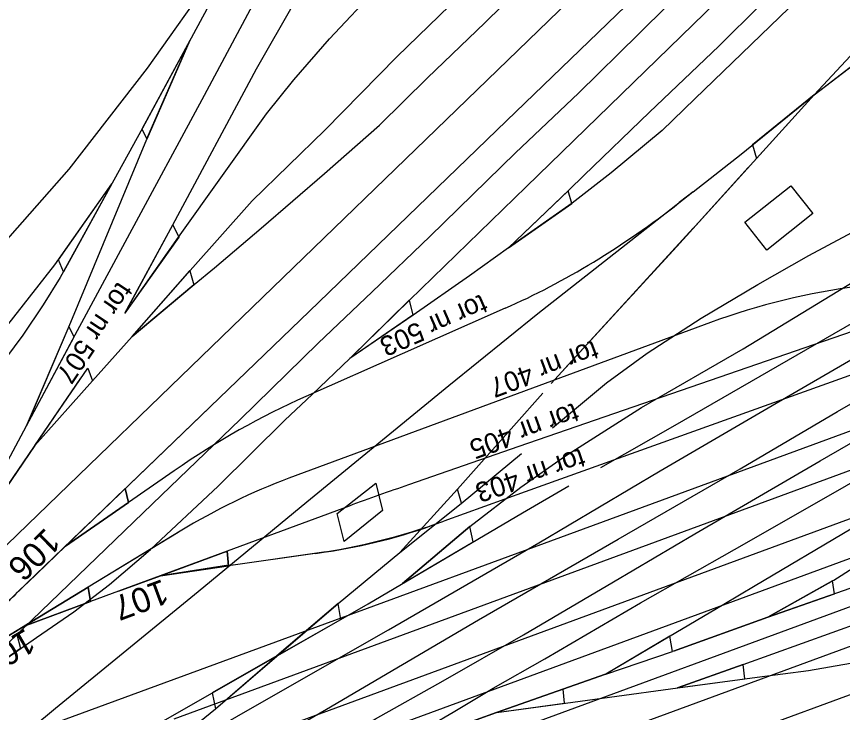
# Model space of a CAD drawing. Extents: x 6541740 to 6566395, y 5525066 to 5530361.
# Drawn here: x 6553839.7 to 6553889.8, y 5525355.4 to 5525397.5 of the extents above; entities that cross this region are included whole.
import ezdxf

# ---------------------------------------------------------------- set-up
doc = ezdxf.new("R2010")
doc.units = 0
for name, color, linetype in [('ps_wymiarowanie', 7, 'Continuous'), ('TOR_PRZEK_P-komponent', 7, 'Continuous'), ('TOR_PS_OPIS_O-opisy odwodnienia', 7, 'Continuous'), ('TOR_PS_OPIS_T-ukresy', 7, 'Continuous'), ('TOR_PS_T-rowy otwarte nieumocnione', 7, 'Continuous'), ('TOR_PS_T-wypelnienia', 7, 'Continuous')]:
    doc.layers.add(name, color=color, linetype=linetype)

msp = doc.modelspace()

# ---------------------------------------------------------------- linework, layer by layer
at = {"layer": 'ps_wymiarowanie'}
for p, q in [((6553859.161, 5525367.408), (6553861.497, 5525369.261)), ((6553861.497, 5525369.261), (6553861.898, 5525367.607)), ((6553861.898, 5525367.607), (6553859.582, 5525365.71)), ((6553859.582, 5525365.71), (6553859.161, 5525367.408))]:
    msp.add_line(p, q, dxfattribs=at)
at = {"layer": 'TOR_PRZEK_P-komponent'}
for p, q in [((6553880.757, 5525386.925), (6553879.911, 5525386.264)), ((6553908.936, 5525382.486), (6553870.569, 5525368.726)), ((6553898.351, 5525381.198), (6553870.18, 5525371.468)), ((6553869.339, 5525379.854), (6553863.099, 5525377.096)), ((6553881.797, 5525378.989), (6553869.689, 5525374.52)), ((6553863.099, 5525377.096), (6553857.252, 5525374.511)), ((6553832.705, 5525359.654), (6553843.607, 5525375.626)), ((6553869.689, 5525374.52), (6553856.228, 5525369.552)), ((6553892.841, 5525373.365), (6553841.102, 5525354.363)), ((6553870.18, 5525371.468), (6553863.487, 5525369.156)), ((6553892.958, 5525371.008), (6553849.254, 5525354.957)), ((6553849.256, 5525369.997), (6553846.501, 5525368.09)), ((6553842.675, 5525365.441), (6553846.294, 5525368.923)), ((6553846.294, 5525368.923), (6553846.501, 5525368.09)), ((6553870.569, 5525368.726), (6553865.616, 5525366.95)), ((6553846.501, 5525368.09), (6553842.675, 5525365.441)), ((6553846.501, 5525368.09), (6553842.675, 5525365.441)), ((6553893.1, 5525368.131), (6553847.601, 5525351.42)), ((6553859.885, 5525367.87), (6553852.473, 5525365.134)), ((6553844.175, 5525366.884), (6553839.764, 5525362.64)), ((6553849.633, 5525366.345), (6553844.051, 5525362.953)), ((6553849.517, 5525366.274), (6553844.051, 5525362.953)), ((6553893.215, 5525365.773), (6553847.088, 5525348.832)), ((6553842.675, 5525365.441), (6553839.764, 5525362.64)), ((6553840.383, 5525363.236), (6553842.675, 5525365.441)), ((6553852.473, 5525365.134), (6553845.892, 5525362.705)), ((6553848.444, 5525363.647), (6553852.473, 5525365.134)), ((6553852.473, 5525365.134), (6553852.568, 5525364.242)), ((6553858.492, 5525365.097), (6553852.568, 5525364.242)), ((6553857.829, 5525365.001), (6553852.568, 5525364.242)), ((6553852.563, 5525364.285), (6553848.444, 5525363.647)), ((6553852.568, 5525364.242), (6553848.444, 5525363.647)), ((6553852.568, 5525364.242), (6553848.444, 5525363.647)), ((6553845.892, 5525362.705), (6553848.444, 5525363.647)), ((6553844.051, 5525362.953), (6553837.705, 5525359.096)), ((6553840.166, 5525360.592), (6553844.051, 5525362.953)), ((6553844.051, 5525362.953), (6553844.195, 5525362.079)), ((6553845.892, 5525362.705), (6553844.195, 5525362.079)), ((6553893.357, 5525362.896), (6553851.24, 5525347.427)), ((6553844.195, 5525362.079), (6553840.166, 5525360.592)), ((6553844.195, 5525362.079), (6553840.166, 5525360.592)), ((6553837.705, 5525359.096), (6553840.166, 5525360.592)), ((6553893.474, 5525360.539), (6553850.122, 5525344.617)), ((6553893.616, 5525357.661), (6553846.803, 5525340.468))]:
    msp.add_line(p, q, dxfattribs=at)
for points in [[(6553846.501, 5525368.09), (6553846.294, 5525368.923), (6553842.675, 5525365.441), (6553846.501, 5525368.09)], [(6553852.568, 5525364.242), (6553852.473, 5525365.134), (6553848.444, 5525363.647), (6553852.568, 5525364.242)], [(6553844.195, 5525362.079), (6553844.051, 5525362.953), (6553840.166, 5525360.592), (6553844.195, 5525362.079)]]:
    msp.add_lwpolyline(points, dxfattribs=at)
for centre, major_axis, start_param, end_param in [((6553847.314, 5525523.219), (7.962, -146.801), 0.190855, 0.341663), ((6553901.315, 5525234.608), (-7.962, 146.801), 0.034143, 0.156209), ((6553879.278, 5525231.147), (-7.962, 146.801), 0.190855, 0.304065), ((6553872.493, 5525249.234), (-6.635, 122.334), 0.156209, 0.266866), ((6553944.46, 5524742.217), (-34.501, 636.137), 0.144801, 0.156209), ((6553846.465, 5525511.465), (-7.962, 146.801), 3.187144, 3.292773), ((6553849.022, 5525487.15), (-6.635, 122.334), 3.187144, 3.297801), ((6553802.297, 5525495.36), (-7.962, 146.801), 3.519116, 3.556315)]:
    msp.add_ellipse(centre, major_axis=major_axis, ratio=0.510219, start_param=start_param, end_param=end_param, dxfattribs=at)
at = {"layer": 'TOR_PS_OPIS_T-ukresy'}
for points in [[(6553846.713, 5525380.174), (6553849.534, 5525384.166), (6553854.859, 5525391.635), (6553856.525, 5525393.697), (6553858.685, 5525396.199), (6553861.628, 5525399.33), (6553865.387, 5525403.019), (6553868.841, 5525406.383), (6553871.746, 5525409.21), (6553876.517, 5525413.736), (6553879.251, 5525416.287), (6553882.002, 5525418.718), (6553885.677, 5525421.776), (6553889.599, 5525424.814), (6553892.458, 5525427.046), (6553895.879, 5525429.356), (6553900.528, 5525432.673), (6553907.649, 5525437.765), (6553911.564, 5525440.368), (6553912.987, 5525441.173), (6553915.56, 5525442.438), (6553927.226, 5525446.6), (6553931.545, 5525447.948)], [(6553846.626, 5525380.199), (6553849.191, 5525384.912), (6553854.263, 5525394.368), (6553858.917, 5525402.521), (6553860.708, 5525405.611), (6553863.962, 5525410.169), (6553866.531, 5525413.422), (6553869.223, 5525416.51), (6553870.062, 5525417.462), (6553872.919, 5525420.276), (6553875.004, 5525422.186), (6553879.113, 5525425.451), (6553883.191, 5525428.409), (6553887.738, 5525431.595)], [(6553880.757, 5525386.925), (6553883.664, 5525389.205), (6553888.09, 5525392.803), (6553891.871, 5525395.684), (6553894.213, 5525397.653), (6553897.957, 5525400.66)], [(6553828.555, 5525372.043), (6553842.895, 5525388.295), (6553847.654, 5525394.41), (6553851.756, 5525400.217)], [(6553852.053, 5525399.501), (6553847.344, 5525390.784), (6553842.356, 5525381.716)], [(6553840.307, 5525372.733), (6553843.261, 5525378.251), (6553846.442, 5525384.134), (6553851.11, 5525392.782), (6553854.037, 5525398.249)], [(6553850.214, 5525396.096), (6553847.605, 5525390.108)], [(6553842.889, 5525378.767), (6553847.605, 5525390.108)], [(6553832.39, 5525370.256), (6553835.721, 5525374.473), (6553842.03, 5525382.493), (6553845.481, 5525387.397)], [(6553842.356, 5525381.716), (6553841.314, 5525380.059), (6553840.083, 5525378.233), (6553839.037, 5525376.81), (6553836.239, 5525373.092), (6553835.2, 5525371.635), (6553834.237, 5525370.355), (6553833.331, 5525369.215), (6553832.672, 5525368.424), (6553831.883, 5525367.455), (6553830.842, 5525366.281), (6553828.935, 5525364.234), (6553824.784, 5525359.231)], [(6553835.506, 5525363.759), (6553838.029, 5525368.458), (6553838.354, 5525369.084), (6553840.307, 5525372.733), (6553842.889, 5525378.767)], [(6553840.812, 5525371.535), (6553843.607, 5525375.626), (6553843.607, 5525375.626)], [(6553840.812, 5525371.535), (6553838.656, 5525368.379)]]:
    msp.add_lwpolyline(points, dxfattribs=at)
for points in [[(6553888.09, 5525392.803), (6553891.86, 5525395.676), (6553891.652, 5525396.618)], [(6553850.214, 5525396.096), (6553847.308, 5525390.719), (6553847.615, 5525390.129)], [(6553845.481, 5525387.397), (6553842.551, 5525382.071), (6553842.239, 5525382.791)], [(6553849.539, 5525384.176), (6553846.275, 5525379.554), (6553849.191, 5525384.912)], [(6553840.307, 5525372.733), (6553843.199, 5525378.136), (6553842.88, 5525378.745)]]:
    msp.add_lwpolyline(points, close=True, dxfattribs=at)
at = {"layer": 'TOR_PS_T-rowy otwarte nieumocnione'}
for points in [[(6553836.098, 5525356.56), (6553840.633, 5525360.957), (6553848.505, 5525368.527), (6553853.274, 5525373.119), (6553858.003, 5525377.735), (6553861.283, 5525380.857), (6553864.773, 5525384.212), (6553869.967, 5525389.275), (6553873.793, 5525392.889), (6553877.447, 5525396.494), (6553879.191, 5525398.212), (6553882.142, 5525401.156), (6553884.944, 5525403.747), (6553887.239, 5525405.957), (6553889.392, 5525407.845), (6553891.006, 5525409.154), (6553892.634, 5525410.329), (6553895.145, 5525411.955), (6553899.062, 5525414.404), (6553901.481, 5525415.966), (6553903.954, 5525417.665), (6553906.058, 5525419.053), (6553911.881, 5525423.677)], [(6553846.725, 5525378.153), (6553850.232, 5525382.138), (6553853.998, 5525386.363), (6553858.399, 5525390.659), (6553862.778, 5525395.102), (6553866.637, 5525398.85), (6553870.29, 5525402.586), (6553876.865, 5525409.156), (6553880.366, 5525412.578)], [(6553897.395, 5525410.452), (6553894.823, 5525407.993), (6553891.211, 5525404.487), (6553887.356, 5525400.78), (6553882.313, 5525395.746), (6553878.11, 5525391.752), (6553874.122, 5525387.912), (6553873.235, 5525387.04), (6553869.54, 5525383.529), (6553867.192, 5525381.83), (6553863.756, 5525379.445), (6553859.916, 5525376.815), (6553859.916, 5525376.815)], [(6553821.526, 5525346.951), (6553821.758, 5525347.145), (6553827.832, 5525352.221), (6553832.753, 5525356.333), (6553837.382, 5525360.392), (6553840.026, 5525362.892), (6553857.463, 5525379.67), (6553869.425, 5525391.224), (6553881.111, 5525402.501), (6553889.241, 5525410.121)], [(6553840.812, 5525371.535), (6553844.312, 5525375.452), (6553846.725, 5525378.153), (6553850.472, 5525381.295), (6553851.714, 5525382.307), (6553854.547, 5525384.713), (6553858.384, 5525388.032), (6553861.721, 5525390.952), (6553864.638, 5525393.825), (6553868.108, 5525397.155), (6553872.364, 5525401.337), (6553875.971, 5525404.808), (6553877.567, 5525406.318), (6553881.154, 5525409.711)], [(6553897.779, 5525409.091), (6553895.207, 5525406.506), (6553887.707, 5525399.185), (6553880.851, 5525392.55)], [(6553833.52, 5525359.614), (6553839.128, 5525365.534), (6553881.914, 5525406.895)], [(6553836.098, 5525356.56), (6553840.906, 5525359.907), (6553843.174, 5525361.451), (6553845.345, 5525363.119), (6553847.824, 5525365.239), (6553851.928, 5525369.079), (6553855.975, 5525373.083), (6553857.642, 5525374.635), (6553859.916, 5525376.815), (6553863.533, 5525380.35), (6553870.613, 5525387.216), (6553882.179, 5525398.448)], [(6553838.875, 5525344.219), (6553839.964, 5525344.863), (6553842.426, 5525346.318), (6553846.359, 5525348.591), (6553851.621, 5525351.573), (6553858.507, 5525355.561), (6553867.736, 5525360.977), (6553876.203, 5525365.855), (6553883.605, 5525370.12), (6553889.511, 5525373.601), (6553899.86, 5525379.533), (6553905.181, 5525382.605), (6553910.829, 5525385.493), (6553914.596, 5525387.322), (6553917.733, 5525388.436), (6553921.454, 5525389.595), (6553926.141, 5525390.932), (6553931.077, 5525391.833), (6553936.876, 5525392.578), (6553941.797, 5525392.748), (6553946.023, 5525392.75), (6553949.833, 5525392.343), (6553956.734, 5525391.297), (6553963.6, 5525389.582)], [(6553877.083, 5525380.697), (6553878.269, 5525381.988), (6553880.76, 5525384.715), (6553872.145, 5525375.304), (6553875.655, 5525379.142), (6553879.754, 5525383.606), (6553888.09, 5525392.803), (6553888.09, 5525392.803)], [(6553880.851, 5525392.55), (6553878.88, 5525390.626), (6553875.777, 5525388.067), (6553873.411, 5525386.232), (6553869.54, 5525383.529)], [(6553872.944, 5525376.179), (6553875.655, 5525379.142), (6553879.754, 5525383.606), (6553884.084, 5525388.382)], [(6553842.066, 5525355.613), (6553850.723, 5525362.689), (6553857.309, 5525368.12), (6553865.92, 5525375.182), (6553871.321, 5525379.536), (6553880.736, 5525386.91)], [(6553833.378, 5525338.71), (6553839.944, 5525342.581), (6553843.112, 5525344.414), (6553848.538, 5525347.439), (6553852.488, 5525349.721), (6553856.412, 5525351.989), (6553861.486, 5525354.967), (6553865.591, 5525357.265), (6553870.463, 5525360.06), (6553875.918, 5525363.266), (6553880.845, 5525366.18), (6553888.45, 5525370.618), (6553894.285, 5525373.973), (6553899.844, 5525377.213), (6553906.587, 5525380.888), (6553912.354, 5525383.911), (6553914.391, 5525384.854), (6553917.516, 5525386.092)], [(6553961.992, 5525382.819), (6553959.4, 5525383.397), (6553956.673, 5525384.006), (6553953.425, 5525384.595), (6553948.206, 5525385.249), (6553945.012, 5525385.517), (6553940.31, 5525385.636), (6553938.22, 5525385.431), (6553934.857, 5525385.103), (6553931.194, 5525384.546), (6553928.742, 5525384.104), (6553925.298, 5525383.331), (6553923.335, 5525382.82), (6553919.999, 5525381.771), (6553915.305, 5525379.762), (6553911.879, 5525378.295), (6553907.564, 5525376.256), (6553904.253, 5525374.569), (6553901.436, 5525373.026), (6553895.213, 5525369.351), (6553890.323, 5525366.462), (6553884.511, 5525363.029), (6553882.614, 5525361.909), (6553875.449, 5525357.674)], [(6553887.769, 5525383.056), (6553891.297, 5525384.929)], [(6553887.769, 5525383.056), (6553891.297, 5525384.929)], [(6553862.257, 5525353.071), (6553866.191, 5525355.368), (6553868.608, 5525356.823), (6553871.747, 5525358.607), (6553877.561, 5525362.001), (6553883.253, 5525365.231), (6553888.82, 5525368.397), (6553892.382, 5525370.455), (6553894.786, 5525371.894), (6553901.451, 5525375.685), (6553906.723, 5525378.695), (6553910.902, 5525380.884), (6553913.73, 5525382.293), (6553916.912, 5525383.6), (6553918.202, 5525384.06)], [(6553885.29, 5525361.124), (6553889.283, 5525363.384), (6553892.369, 5525365.336), (6553895.864, 5525367.462), (6553900.066, 5525369.946), (6553902.451, 5525371.346), (6553905.096, 5525372.784), (6553909.026, 5525374.763), (6553912.325, 5525376.324), (6553915.722, 5525377.75), (6553919.54, 5525379.337), (6553922.822, 5525380.459), (6553925.897, 5525381.236), (6553928.498, 5525381.839), (6553932.576, 5525382.697), (6553935.767, 5525383.072), (6553939.223, 5525383.406), (6553943.311, 5525383.431), (6553947.685, 5525383.132), (6553951.784, 5525382.667), (6553955.054, 5525382.082), (6553958.827, 5525381.359), (6553962.341, 5525380.395)], [(6553872.221, 5525372.61), (6553875.497, 5525375.334), (6553877.963, 5525377.133), (6553881.23, 5525379.249), (6553884.682, 5525381.302), (6553887.769, 5525383.056)], [(6553799.416, 5525323.582), (6553815.426, 5525333.175), (6553819.817, 5525335.779), (6553821.788, 5525336.948), (6553822.906, 5525337.6), (6553832.052, 5525342.937), (6553835.934, 5525345.202), (6553838.425, 5525346.655), (6553842.644, 5525349.117), (6553844.316, 5525350.093), (6553850.458, 5525353.61), (6553854.45, 5525355.897), (6553862.272, 5525360.371), (6553871.388, 5525365.635), (6553878.747, 5525370.008), (6553885.782, 5525374.102), (6553895.467, 5525379.718), (6553899.595, 5525382.158)], [(6553863.108, 5525363.165), (6553867.203, 5525366.637), (6553870.295, 5525369.009), (6553872.946, 5525370.869), (6553877.616, 5525373.842), (6553883.786, 5525377.4), (6553890.455, 5525381.461)], [(6553875.152, 5525370.202), (6553879.669, 5525372.773), (6553890.494, 5525379.006)], [(6553980.387, 5525368.654), (6553972.398, 5525372.216), (6553964.459, 5525375.335), (6553958.718, 5525376.886), (6553954.339, 5525377.822), (6553950.419, 5525378.398), (6553946.142, 5525378.833), (6553941.603, 5525378.986), (6553937.019, 5525378.727), (6553932.075, 5525377.91), (6553927.804, 5525377.202), (6553923.31, 5525376.066), (6553920.124, 5525374.995), (6553914.661, 5525372.681), (6553909.104, 5525369.79), (6553905.687, 5525368.221), (6553903.13, 5525367.299), (6553895.23, 5525364.611), (6553885.29, 5525361.124)], [(6553879.798, 5525356.84), (6553883.789, 5525358.268), (6553896.379, 5525362.793), (6553910.712, 5525367.948), (6553917.281, 5525370.343), (6553928.126, 5525373.895), (6553932.183, 5525374.785), (6553937.136, 5525375.561), (6553941.735, 5525375.751), (6553946.189, 5525375.521), (6553948.079, 5525375.423), (6553953.009, 5525374.541), (6553955.174, 5525374.128), (6553957.586, 5525373.602), (6553963.621, 5525371.654), (6553968.575, 5525369.579), (6553969.809, 5525369.081), (6553980.715, 5525364.125)], [(6553862.951, 5525365.044), (6553866.448, 5525368.889), (6553869.872, 5525372.732), (6553871.625, 5525374.716)], [(6553821.526, 5525346.951), (6553821.758, 5525347.145), (6553827.832, 5525352.221), (6553832.753, 5525356.333), (6553837.382, 5525360.392), (6553840.026, 5525362.892), (6553851.413, 5525373.848)], [(6553862.951, 5525365.044), (6553866.667, 5525368.013), (6553870.334, 5525371.045)], [(6553861.035, 5525361.943), (6553870.401, 5525367.464), (6553873.217, 5525369.099)], [(6553846.725, 5525351.464), (6553851.765, 5525355.576), (6553859.215, 5525361.97), (6553862.951, 5525365.044)], [(6553846.725, 5525351.464), (6553851.765, 5525355.576), (6553859.215, 5525361.97), (6553862.951, 5525365.044)], [(6553799.025, 5525326.216), (6553805.326, 5525329.837), (6553819.935, 5525338.234), (6553823.838, 5525340.5), (6553827.741, 5525342.768), (6553843.937, 5525352.179), (6553861.035, 5525361.943)], [(6553879.55, 5525359.075), (6553885.29, 5525361.124)], [(6553885.29, 5525361.124), (6553879.55, 5525359.075)], [(6553868.817, 5525355.36), (6553872.997, 5525355.92), (6553875.675, 5525356.291), (6553879.819, 5525356.848), (6553884.641, 5525357.498), (6553887.751, 5525357.905), (6553890.293, 5525358.337), (6553894.661, 5525358.954)], [(6553868.817, 5525355.36), (6553875.438, 5525357.67)], [(6553875.438, 5525357.67), (6553868.817, 5525355.36)], [(6553823.838, 5525340.5), (6553827.562, 5525343.587), (6553842.066, 5525355.613)], [(6553866.345, 5525354.47), (6553868.817, 5525355.36)], [(6553868.817, 5525355.36), (6553866.345, 5525354.47)]]:
    msp.add_lwpolyline(points, dxfattribs=at)
for points in [[(6553888.09, 5525392.803), (6553884.354, 5525389.765), (6553884.586, 5525388.937)], [(6553869.54, 5525383.529), (6553873.392, 5525386.218), (6553873.169, 5525386.977)], [(6553846.725, 5525378.153), (6553850.224, 5525382.129), (6553850.45, 5525381.276)], [(6553859.916, 5525376.815), (6553863.523, 5525380.339), (6553863.747, 5525379.439)], [(6553840.812, 5525371.535), (6553844.02, 5525376.23), (6553844.312, 5525375.452)], [(6553862.951, 5525365.044), (6553866.698, 5525368.039), (6553866.458, 5525368.9)], [(6553863.108, 5525363.165), (6553867.401, 5525365.696), (6553867.203, 5525366.637)], [(6553885.29, 5525361.124), (6553889.328, 5525362.541), (6553889.204, 5525363.334)], [(6553855.502, 5525358.783), (6553859.375, 5525360.995), (6553859.215, 5525361.97)], [(6553836.057, 5525356.519), (6553839.72, 5525360.072), (6553839.938, 5525359.234)], [(6553875.449, 5525357.674), (6553879.493, 5525359.054), (6553879.346, 5525359.977)], [(6553855.502, 5525358.783), (6553851.567, 5525356.536), (6553851.765, 5525355.576)], [(6553879.798, 5525356.84), (6553883.881, 5525357.385), (6553883.789, 5525358.268)], [(6553868.817, 5525355.36), (6553872.944, 5525355.912), (6553872.855, 5525356.769)]]:
    msp.add_lwpolyline(points, close=True, dxfattribs=at)
at = {"layer": 'TOR_PS_T-wypelnienia'}
msp.add_lwpolyline([(6553888.004, 5525385.594), (6553885.211, 5525383.388), (6553883.883, 5525385.07), (6553886.677, 5525387.275)], close=True, dxfattribs=at)

# ---------------------------------------------------------------- texts
at = {"layer": 'TOR_PS_OPIS_O-opisy odwodnienia'}
for s, height, rotation, p in [('tor nr 507', 1.2, 236.1632, (6553845.867, 5525381.547)), ('tor nr 503', 1.2, 203.6211, (6553867.923, 5525380.745)), ('tor nr 407', 1.2, 200.6549, (6553874.707, 5525377.95)), ('tor nr 405', 1.2, 200.0012, (6553873.528, 5525374.149)), ('tor nr 403', 1.2, 198.789, (6553873.936, 5525371.398)), ('106', 1.5, 224.2012, (6553841.464, 5525366.611)), ('107', 1.5, 200.3819, (6553848.558, 5525363.459)), ('105', 1.5, 210.3342, (6553840.254, 5525360.49))]:
    msp.add_text(s, height=height, rotation=rotation, dxfattribs=at).set_placement(p)

doc.saveas('drawing.dxf')
